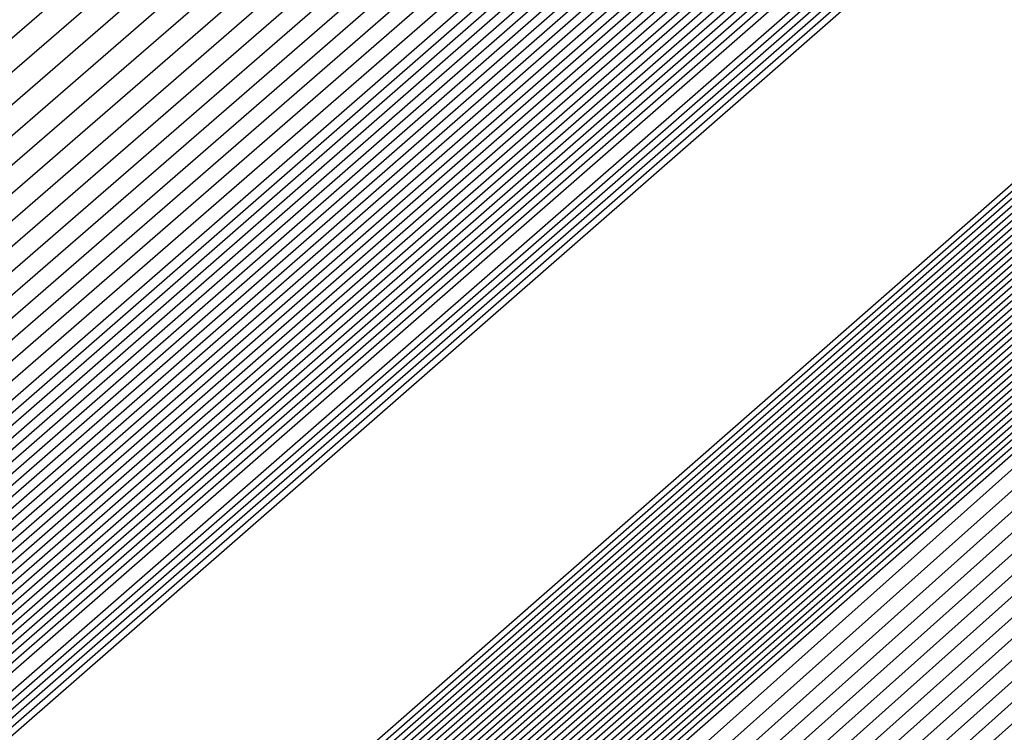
# Model space of a CAD drawing. Extents: x 3249832 to 3255657, y 13789405 to 13793316.
# Tile 766 of 1056: x 3253207.6512 to 3253207.7835, y 13791256.9029 to 13791256.9986. Entities that reach past the tile are written whole.
import ezdxf

# ---------------------------------------------------------------- set-up
doc = ezdxf.new("R2010")
doc.units = 0
doc.header["$LTSCALE"] = 100
doc.header["$MEASUREMENT"] = 0
for name, color, linetype in [('GRATIO_03231_CON', 1, 'CONTINUOUS'), ('GRATIO_0323_ICON', 1, 'CONTINUOUS'), ('TARGETS_EAST', 7, 'CONTINUOUS')]:
    doc.layers.add(name, color=color, linetype=linetype)

# ---------------------------------------------------------------- blocks, each defined once
blk = doc.blocks.new('Gratio_032316_contours')
at = {"layer": 'GRATIO_03231_CON', "color": 1, "linetype": 'Continuous', "flags": 128}
for points in [[(3253179.55027, 13791232.39503), (3253186.87441, 13791238.77001), (3253201.4775, 13791251.51898), (3253219.20823, 13791267.00714), (3253234.45763, 13791280.32933), (3253243.00028, 13791287.79153), (3253246.14511, 13791290.5444), (3253246.5846, 13791290.94974), (3253247.02187, 13791291.379), (3253250.20254, 13791294.24212), (3253258.88285, 13791301.95866), (3253274.44262, 13791315.73867), (3253292.7559, 13791331.95413), (3253308.32028, 13791345.76753)], [(3253180.16544, 13791232.93802), (3253187.28488, 13791239.13155), (3253201.72516, 13791251.73678), (3253219.33902, 13791267.12228), (3253234.51314, 13791280.37862), (3253243.01644, 13791287.80647), (3253246.14668, 13791290.54676), (3253246.58389, 13791290.95054), (3253247.01645, 13791291.37639), (3253250.16633, 13791294.21318), (3253258.7639, 13791301.85732), (3253274.17605, 13791315.50724), (3253292.31584, 13791331.56933), (3253307.73285, 13791345.25198)], [(3253180.78061, 13791233.481), (3253187.69534, 13791239.49309), (3253201.97282, 13791251.95458), (3253219.46981, 13791267.23741), (3253234.56866, 13791280.42791), (3253243.03259, 13791287.8214), (3253246.14825, 13791290.54912), (3253246.58317, 13791290.95133), (3253247.01103, 13791291.37378), (3253250.13013, 13791294.18424), (3253258.64495, 13791301.75599), (3253273.90947, 13791315.27582), (3253291.87577, 13791331.18453), (3253307.14542, 13791344.73643)], [(3253181.39578, 13791234.02399), (3253188.1058, 13791239.85463), (3253202.22048, 13791252.17237), (3253219.6006, 13791267.35254), (3253234.62418, 13791280.4772), (3253243.04874, 13791287.83633), (3253246.14982, 13791290.55149), (3253246.58246, 13791290.95213), (3253247.00561, 13791291.37117), (3253250.09393, 13791294.15529), (3253258.526, 13791301.65465), (3253273.6429, 13791315.0444), (3253291.4357, 13791330.79973), (3253306.55799, 13791344.22088)], [(3253182.62612, 13791235.10996), (3253188.92672, 13791240.5777), (3253202.71581, 13791252.60797), (3253219.86218, 13791267.58281), (3253234.73522, 13791280.57579), (3253243.08105, 13791287.8662), (3253246.15297, 13791290.55621), (3253246.58103, 13791290.95372), (3253246.99477, 13791291.36594), (3253250.02153, 13791294.09741), (3253258.2881, 13791301.45198), (3253273.10975, 13791314.58156), (3253290.55557, 13791330.03014), (3253305.38313, 13791343.18978)], [(3253183.24129, 13791235.65295), (3253189.33718, 13791240.93924), (3253202.96347, 13791252.82577), (3253219.99297, 13791267.69794), (3253234.79073, 13791280.62508), (3253243.0972, 13791287.88113), (3253246.15454, 13791290.55858), (3253246.58032, 13791290.95452), (3253246.98935, 13791291.36333), (3253249.98532, 13791294.06847), (3253258.16915, 13791301.35065), (3253272.84317, 13791314.35013), (3253290.11551, 13791329.64534), (3253304.7957, 13791342.67423)], [(3253189.74764, 13791241.30078), (3253203.21113, 13791253.04357), (3253220.12376, 13791267.81308), (3253234.84625, 13791280.67437), (3253243.11336, 13791287.89607), (3253246.15611, 13791290.56094), (3253246.57961, 13791290.95531), (3253246.98393, 13791291.36072), (3253249.94912, 13791294.03953), (3253258.05019, 13791301.24931), (3253272.5766, 13791314.11871), (3253289.67544, 13791329.26055), (3253304.20827, 13791342.15868)], [(3253190.1581, 13791241.66232), (3253203.45879, 13791253.26136), (3253220.25455, 13791267.92821), (3253234.90177, 13791280.72366), (3253243.12951, 13791287.911), (3253246.15768, 13791290.5633), (3253246.57889, 13791290.95611), (3253246.97851, 13791291.35811), (3253249.91292, 13791294.01058), (3253257.93124, 13791301.14798), (3253272.31002, 13791313.88729), (3253289.23538, 13791328.87575), (3253303.62084, 13791341.64313)], [(3253190.97902, 13791242.38539), (3253203.95411, 13791253.69696), (3253220.51613, 13791268.15847), (3253235.01281, 13791280.82224), (3253243.16182, 13791287.94087), (3253246.16082, 13791290.56803), (3253246.57747, 13791290.9577), (3253246.96767, 13791291.35288), (3253249.84051, 13791293.9527), (3253257.69334, 13791300.94531), (3253271.77687, 13791313.42445), (3253288.35525, 13791328.10615), (3253302.44598, 13791340.61203)], [(3253191.38948, 13791242.74693), (3253204.20177, 13791253.91476), (3253220.64692, 13791268.27361), (3253235.06832, 13791280.87154), (3253243.17797, 13791287.9558), (3253246.1624, 13791290.57039), (3253246.57675, 13791290.9585), (3253246.96225, 13791291.35027), (3253249.80431, 13791293.92376), (3253257.57439, 13791300.84397), (3253271.51029, 13791313.19303), (3253287.91518, 13791327.72135), (3253301.85855, 13791340.09648)], [(3253191.79994, 13791243.10847), (3253204.44943, 13791254.13256), (3253220.77772, 13791268.38874), (3253235.12384, 13791280.92083), (3253243.19412, 13791287.97073), (3253246.16397, 13791290.57276), (3253246.57604, 13791290.95929), (3253246.95683, 13791291.34766), (3253249.76811, 13791293.89481), (3253257.45544, 13791300.74264), (3253271.24372, 13791312.9616), (3253287.47511, 13791327.33655), (3253301.27112, 13791339.58093)], [(3253192.2104, 13791243.47001), (3253204.69709, 13791254.35035), (3253220.90851, 13791268.50387), (3253235.17936, 13791280.97012), (3253243.21028, 13791287.98567), (3253246.16554, 13791290.57512), (3253246.57533, 13791290.96009), (3253246.95142, 13791291.34505), (3253249.73191, 13791293.86587), (3253257.33649, 13791300.6413), (3253270.97714, 13791312.73018), (3253287.03505, 13791326.95176), (3253300.68369, 13791339.06538)], [(3253193.03132, 13791244.19308), (3253205.19242, 13791254.78595), (3253221.17009, 13791268.73414), (3253235.29039, 13791281.0687), (3253243.24258, 13791288.01553), (3253246.16868, 13791290.57985), (3253246.5739, 13791290.96168), (3253246.94058, 13791291.33982), (3253249.6595, 13791293.80799), (3253257.09858, 13791300.43863), (3253270.44399, 13791312.26734), (3253286.15492, 13791326.18216), (3253299.50883, 13791338.03428)], [(3253193.44178, 13791244.55462), (3253205.44008, 13791255.00375), (3253221.30088, 13791268.84927), (3253235.34591, 13791281.11799), (3253243.25874, 13791288.03047), (3253246.17025, 13791290.58221), (3253246.57319, 13791290.96248), (3253246.93516, 13791291.33721), (3253249.6233, 13791293.77904), (3253256.97963, 13791300.3373), (3253270.17741, 13791312.03592), (3253285.71485, 13791325.79737), (3253298.92139, 13791337.51873)], [(3253193.85224, 13791244.91616), (3253205.68774, 13791255.22155), (3253221.43167, 13791268.9644), (3253235.40143, 13791281.16728), (3253243.27489, 13791288.0454), (3253246.17182, 13791290.58457), (3253246.57247, 13791290.96327), (3253246.92974, 13791291.3346), (3253249.5871, 13791293.7501), (3253256.86068, 13791300.23596), (3253269.91084, 13791311.8045), (3253285.27479, 13791325.41257), (3253298.33396, 13791337.00318)], [(3253194.2627, 13791245.2777), (3253205.9354, 13791255.43934), (3253221.56246, 13791269.07954), (3253235.45695, 13791281.21658), (3253243.29104, 13791288.06033), (3253246.17339, 13791290.58694), (3253246.57176, 13791290.96407), (3253246.92432, 13791291.33198), (3253249.55089, 13791293.72116), (3253256.74173, 13791300.13463), (3253269.64426, 13791311.57307), (3253284.83472, 13791325.02777), (3253297.74653, 13791336.48763)], [(3253195.08362, 13791246.00077), (3253206.43072, 13791255.87494), (3253221.82404, 13791269.3098), (3253235.56798, 13791281.31516), (3253243.32335, 13791288.0902), (3253246.17654, 13791290.59166), (3253246.57033, 13791290.96566), (3253246.91348, 13791291.32676), (3253249.47849, 13791293.66327), (3253256.50383, 13791299.93196), (3253269.11111, 13791311.11023), (3253283.95459, 13791324.25817), (3253296.57167, 13791335.45653)], [(3253195.49408, 13791246.36231), (3253206.67838, 13791256.09274), (3253221.95483, 13791269.42494), (3253235.6235, 13791281.36445), (3253243.3395, 13791288.10513), (3253246.17811, 13791290.59402), (3253246.56962, 13791290.96646), (3253246.90806, 13791291.32415), (3253249.44229, 13791293.63433), (3253256.38488, 13791299.83062), (3253268.84454, 13791310.87881), (3253283.51452, 13791323.87338), (3253295.98424, 13791334.94098)], [(3253195.90454, 13791246.72385), (3253206.92604, 13791256.31054), (3253222.08562, 13791269.54007), (3253235.67902, 13791281.41374), (3253243.35566, 13791288.12007), (3253246.17968, 13791290.59639), (3253246.56891, 13791290.96725), (3253246.90264, 13791291.32154), (3253249.40609, 13791293.60539), (3253256.26593, 13791299.72929), (3253268.57796, 13791310.64739), (3253283.07446, 13791323.48858), (3253295.39681, 13791334.42543)], [(3253196.31501, 13791247.08539), (3253207.1737, 13791256.52833), (3253222.21641, 13791269.6552), (3253235.73454, 13791281.46303), (3253243.37181, 13791288.135), (3253246.18125, 13791290.59875), (3253246.56819, 13791290.96805), (3253246.89722, 13791291.31892), (3253249.36988, 13791293.57645), (3253256.14697, 13791299.62795), (3253268.31138, 13791310.41597), (3253282.63439, 13791323.10378), (3253294.80938, 13791333.90988)], [(3253197.13593, 13791247.80846), (3253207.66903, 13791256.96393), (3253222.47799, 13791269.88547), (3253235.84557, 13791281.56162), (3253243.40412, 13791288.16487), (3253246.18439, 13791290.60348), (3253246.56677, 13791290.96964), (3253246.88638, 13791291.3137), (3253249.29748, 13791293.51856), (3253255.90907, 13791299.42528), (3253267.77823, 13791309.95312), (3253281.75426, 13791322.33419), (3253293.63452, 13791332.87878)], [(3253197.54639, 13791248.17), (3253207.91669, 13791257.18173), (3253222.60878, 13791270.0006), (3253235.90109, 13791281.61091), (3253243.42027, 13791288.1798), (3253246.18596, 13791290.60584), (3253246.56605, 13791290.97044), (3253246.88096, 13791291.31109), (3253249.26128, 13791293.48962), (3253255.79012, 13791299.32395), (3253267.51166, 13791309.7217), (3253281.31419, 13791321.94939), (3253293.04709, 13791332.36323), (3253299.24948, 13791337.92415)], [(3253197.95685, 13791248.53154), (3253208.16435, 13791257.39953), (3253222.73957, 13791270.11573), (3253235.95661, 13791281.6602), (3253243.43643, 13791288.19473), (3253246.18754, 13791290.6082), (3253246.56534, 13791290.97123), (3253246.87554, 13791291.30847), (3253249.22507, 13791293.46068), (3253255.67117, 13791299.22261), (3253267.24508, 13791309.49028), (3253280.87413, 13791321.56459), (3253292.45966, 13791331.84768), (3253298.58416, 13791337.33876)], [(3253198.36731, 13791248.89308), (3253208.41201, 13791257.61732), (3253222.87037, 13791270.23087), (3253236.01213, 13791281.70949), (3253243.45258, 13791288.20967), (3253246.18911, 13791290.61057), (3253246.56463, 13791290.97203), (3253246.87012, 13791291.30586), (3253249.18887, 13791293.43173), (3253255.55222, 13791299.12128), (3253266.9785, 13791309.25886), (3253280.43407, 13791321.17979), (3253291.87223, 13791331.33213), (3253297.91884, 13791336.75338)], [(3253199.18823, 13791249.61615), (3253208.90733, 13791258.05292), (3253223.13195, 13791270.46113), (3253236.12316, 13791281.80807), (3253243.48489, 13791288.23953), (3253246.19225, 13791290.61529), (3253246.5632, 13791290.97362), (3253246.85928, 13791291.30064), (3253249.11647, 13791293.37385), (3253255.31432, 13791298.91861), (3253266.44535, 13791308.79601), (3253279.55394, 13791320.4102), (3253290.69737, 13791330.30103), (3253296.5882, 13791335.58261)], [(3253199.59869, 13791249.97769), (3253209.15499, 13791258.27072), (3253223.26274, 13791270.57626), (3253236.17868, 13791281.85736), (3253243.50104, 13791288.25447), (3253246.19382, 13791290.61766), (3253246.56249, 13791290.97442), (3253246.85386, 13791291.29803), (3253249.08026, 13791293.34491), (3253255.19536, 13791298.81727), (3253266.17878, 13791308.56459), (3253279.11387, 13791320.0254), (3253290.10994, 13791329.78548), (3253295.92288, 13791334.99723)], [(3253200.00915, 13791250.33923), (3253209.40265, 13791258.48852), (3253223.39353, 13791270.6914), (3253236.2342, 13791281.90666), (3253243.51719, 13791288.2694), (3253246.19539, 13791290.62002), (3253246.56177, 13791290.97521), (3253246.84844, 13791291.29541), (3253249.04406, 13791293.31596), (3253255.07641, 13791298.71594), (3253265.9122, 13791308.33317), (3253278.6738, 13791319.6406), (3253289.52251, 13791329.26993), (3253295.25756, 13791334.41184)], [(3253200.41961, 13791250.70077), (3253209.65031, 13791258.70631), (3253223.52432, 13791270.80653), (3253236.28972, 13791281.95595), (3253243.53335, 13791288.28434), (3253246.19696, 13791290.62238), (3253246.56106, 13791290.97601), (3253246.84302, 13791291.2928), (3253249.00786, 13791293.28702), (3253254.95746, 13791298.6146), (3253265.64563, 13791308.10175), (3253278.23374, 13791319.25581), (3253288.93508, 13791328.75438), (3253294.59224, 13791333.82646)], [(3253201.24053, 13791251.42384), (3253210.14563, 13791259.14191), (3253223.7859, 13791271.0368), (3253236.40075, 13791282.05453), (3253243.56565, 13791288.3142), (3253246.20011, 13791290.62711), (3253246.55963, 13791290.9776), (3253246.83219, 13791291.28758), (3253248.93546, 13791293.22914), (3253254.71956, 13791298.41193), (3253265.11248, 13791307.63891), (3253277.35361, 13791318.48621), (3253287.76022, 13791327.72328), (3253293.2616, 13791332.65569)], [(3253201.65099, 13791251.78538), (3253210.3933, 13791259.35971), (3253223.91669, 13791271.15193), (3253236.45627, 13791282.10382), (3253243.58181, 13791288.32914), (3253246.20168, 13791290.62947), (3253246.55892, 13791290.9784), (3253246.82677, 13791291.28496), (3253248.89925, 13791293.20019), (3253254.60061, 13791298.3106), (3253264.8459, 13791307.40749), (3253276.91354, 13791318.10141), (3253287.17279, 13791327.20773)], [(3253215.27891, 13791264.12388), (3253208.32754, 13791257.89481), (3253202.31158, 13791252.48555), (3253202.06145, 13791252.14692), (3253210.64096, 13791259.57751), (3253224.04748, 13791271.26706)], [(3253216.27123, 13791264.99994), (3253209.15191, 13791258.62312), (3253202.92675, 13791253.02854), (3253202.47191, 13791252.50846), (3253210.88862, 13791259.7953), (3253224.17827, 13791271.38219)]]:
    blk.add_lwpolyline(points, dxfattribs=at)
at = {"layer": 'GRATIO_03231_CON', "color": 5, "linetype": 'Continuous', "flags": 128}
for points in [[(3253178.31993, 13791231.30905), (3253186.05349, 13791238.04694), (3253200.98218, 13791251.08338), (3253218.94665, 13791266.77688), (3253234.34659, 13791280.23075), (3253242.96798, 13791287.76167), (3253246.14197, 13791290.53967), (3253246.58603, 13791290.94815), (3253247.02107, 13791291.37394), (3253250.18182, 13791294.2177), (3253258.80647, 13791301.88356), (3253274.26937, 13791315.56557), (3253292.48955, 13791331.61762), (3253308.02221, 13791345.18354)], [(3253177.70476, 13791230.76607), (3253185.64303, 13791237.6854), (3253200.73452, 13791250.86558), (3253218.81586, 13791266.66175), (3253234.29107, 13791280.18146), (3253242.95182, 13791287.74673), (3253246.1404, 13791290.53731), (3253246.58674, 13791290.94735), (3253247.01436, 13791291.36584), (3253250.12102, 13791294.16091), (3253258.59804, 13791301.69555), (3253273.79626, 13791315.14336), (3253291.70456, 13791330.92064), (3253306.97134, 13791344.25434)], [(3253177.08958, 13791230.22308), (3253185.23257, 13791237.32386), (3253200.48686, 13791250.64779), (3253218.68507, 13791266.54661), (3253234.23556, 13791280.13216), (3253242.93567, 13791287.7318), (3253246.13883, 13791290.53495), (3253246.58745, 13791290.94656), (3253247.00766, 13791291.35773), (3253250.06022, 13791294.10413), (3253258.38961, 13791301.50754), (3253273.32314, 13791314.72115), (3253290.91956, 13791330.22366), (3253305.92046, 13791343.32515)], [(3253176.47441, 13791229.68009), (3253184.82211, 13791236.96232), (3253200.23919, 13791250.42999), (3253218.55428, 13791266.43148), (3253234.18004, 13791280.08287), (3253242.91952, 13791287.71687), (3253246.13725, 13791290.53258), (3253246.58817, 13791290.94576), (3253247.00095, 13791291.34963), (3253249.99942, 13791294.04734), (3253258.18118, 13791301.31953), (3253272.85003, 13791314.29894), (3253290.13456, 13791329.52668), (3253304.86958, 13791342.39595)], [(3253175.24407, 13791228.59412), (3253184.00119, 13791236.23925), (3253199.74387, 13791249.99439), (3253218.2927, 13791266.20121), (3253234.069, 13791279.98429), (3253242.88721, 13791287.687), (3253246.13411, 13791290.52786), (3253246.58959, 13791290.94417), (3253246.98754, 13791291.33342), (3253249.87782, 13791293.93376), (3253257.76432, 13791300.94351), (3253271.9038, 13791313.45451), (3253288.56457, 13791328.13272), (3253302.76783, 13791340.53756)], [(3253196.57706, 13791247.03615), (3253203.47105, 13791253.1938), (3253218.75951, 13791266.60126), (3253234.06971, 13791279.98413), (3253242.88772, 13791287.68662), (3253246.13462, 13791290.52731), (3253246.59031, 13791290.94338), (3253246.98083, 13791291.32532), (3253249.81702, 13791293.87697), (3253257.55589, 13791300.7555), (3253271.43068, 13791313.0323), (3253287.77957, 13791327.43574), (3253301.71695, 13791339.60837)], [(3253196.71057, 13791247.15254), (3253203.58621, 13791253.29381), (3253218.83398, 13791266.66558), (3253234.10345, 13791280.01283), (3253242.89801, 13791287.6948), (3253246.13636, 13791290.52784), (3253246.59102, 13791290.94258), (3253246.97413, 13791291.31721), (3253249.75622, 13791293.82018), (3253257.34746, 13791300.56749), (3253270.95757, 13791312.61009), (3253286.99457, 13791326.73875), (3253300.66608, 13791338.67918)], [(3253196.84408, 13791247.26894), (3253203.70137, 13791253.39382), (3253218.90845, 13791266.7299), (3253234.13718, 13791280.04153), (3253242.9083, 13791287.70297), (3253246.13809, 13791290.52836), (3253246.59174, 13791290.94178), (3253246.96742, 13791291.30911), (3253249.69542, 13791293.76339), (3253257.13903, 13791300.37948), (3253270.48445, 13791312.18788), (3253286.20957, 13791326.04177), (3253299.6152, 13791337.74998)], [(3253197.11109, 13791247.50174), (3253203.93169, 13791253.59384), (3253219.0574, 13791266.85855), (3253234.20465, 13791280.09892), (3253242.92888, 13791287.71932), (3253246.14156, 13791290.52941), (3253246.59316, 13791290.94019), (3253246.95401, 13791291.2929), (3253249.57383, 13791293.64981), (3253256.72217, 13791300.00346), (3253269.53822, 13791311.34346), (3253284.63958, 13791324.64781), (3253297.51345, 13791335.89159)], [(3253197.2446, 13791247.61813), (3253204.04685, 13791253.69384), (3253219.13187, 13791266.92287), (3253234.23839, 13791280.12762), (3253242.93918, 13791287.72749), (3253246.1433, 13791290.52994), (3253246.59388, 13791290.9394), (3253246.9473, 13791291.28479), (3253249.51303, 13791293.59302), (3253256.51374, 13791299.81545), (3253269.06511, 13791310.92125), (3253283.85458, 13791323.95083), (3253296.46257, 13791334.9624)], [(3253197.37811, 13791247.73453), (3253204.16201, 13791253.79385), (3253219.20635, 13791266.98719), (3253234.27212, 13791280.15631), (3253242.94947, 13791287.73567), (3253246.14503, 13791290.53046), (3253246.59459, 13791290.9386), (3253246.9406, 13791291.27669), (3253249.45223, 13791293.53623), (3253256.30531, 13791299.62744), (3253268.59199, 13791310.49904), (3253283.06958, 13791323.25385), (3253295.41169, 13791334.0332)], [(3253197.51162, 13791247.85093), (3253204.27717, 13791253.89386), (3253219.28082, 13791267.05151), (3253234.30586, 13791280.18501), (3253242.95976, 13791287.74384), (3253246.14676, 13791290.53099), (3253246.5953, 13791290.9378), (3253246.93389, 13791291.26859), (3253249.39143, 13791293.47944), (3253256.09688, 13791299.43942), (3253268.11888, 13791310.07683), (3253282.28459, 13791322.55687), (3253294.36082, 13791333.10401)], [(3253197.77863, 13791248.08372), (3253204.50749, 13791254.09388), (3253219.42977, 13791267.18016), (3253234.37333, 13791280.2424), (3253242.98034, 13791287.76019), (3253246.15023, 13791290.53204), (3253246.59673, 13791290.93621), (3253246.92048, 13791291.25238), (3253249.26983, 13791293.36586), (3253255.68002, 13791299.0634), (3253267.17265, 13791309.2324), (3253280.71459, 13791321.16291), (3253292.25906, 13791331.24562), (3253298.86322, 13791336.86351)], [(3253197.91214, 13791248.20012), (3253204.62265, 13791254.19388), (3253219.50424, 13791267.24448), (3253234.40706, 13791280.2711), (3253242.99064, 13791287.76837), (3253246.15197, 13791290.53257), (3253246.59744, 13791290.93542), (3253246.91378, 13791291.24427), (3253249.20903, 13791293.30907), (3253255.47159, 13791298.87539), (3253266.69953, 13791308.81019), (3253279.9296, 13791320.46593), (3253291.20819, 13791330.31643), (3253297.66843, 13791335.81202)], [(3253198.04565, 13791248.31651), (3253204.73781, 13791254.29389), (3253219.57872, 13791267.3088), (3253234.4408, 13791280.2998), (3253243.00093, 13791287.77654), (3253246.1537, 13791290.53309), (3253246.59816, 13791290.93462), (3253246.90707, 13791291.23617), (3253249.14823, 13791293.25228), (3253255.26316, 13791298.68738), (3253266.22642, 13791308.38798), (3253279.1446, 13791319.76895), (3253290.15731, 13791329.38723), (3253296.47364, 13791334.76054)], [(3253198.17916, 13791248.43291), (3253204.85297, 13791254.3939), (3253219.65319, 13791267.37312), (3253234.47453, 13791280.32849), (3253243.01122, 13791287.78471), (3253246.15544, 13791290.53362), (3253246.59887, 13791290.93382), (3253246.90036, 13791291.22806), (3253249.08743, 13791293.19549), (3253255.05473, 13791298.49937), (3253265.7533, 13791307.96577), (3253278.3596, 13791319.07197), (3253289.10643, 13791328.45804), (3253295.27885, 13791333.70905)], [(3253198.44617, 13791248.6657), (3253205.08329, 13791254.59392), (3253219.80214, 13791267.50177), (3253234.542, 13791280.38589), (3253243.0318, 13791287.80106), (3253246.15891, 13791290.53467), (3253246.6003, 13791290.93223), (3253246.88695, 13791291.21186), (3253248.96583, 13791293.08191), (3253254.63787, 13791298.12335), (3253264.80707, 13791307.12135), (3253276.7896, 13791317.678), (3253287.00468, 13791326.59965), (3253292.88927, 13791331.60608), (3253295.95133, 13791334.07094)], [(3253198.57968, 13791248.7821), (3253205.19845, 13791254.69392), (3253219.87661, 13791267.56609), (3253234.57574, 13791280.41459), (3253243.04209, 13791287.80924), (3253246.16064, 13791290.53519), (3253246.60101, 13791290.93144), (3253246.88025, 13791291.20375), (3253248.90503, 13791293.02512), (3253254.42944, 13791297.93534), (3253264.33396, 13791306.69914), (3253276.00461, 13791316.98102), (3253285.9538, 13791325.67045), (3253291.69448, 13791330.55459), (3253294.7416, 13791333.01142)], [(3253198.71319, 13791248.8985), (3253205.31361, 13791254.79393), (3253219.95108, 13791267.63041), (3253234.60947, 13791280.44328), (3253243.05239, 13791287.81741), (3253246.16237, 13791290.53572), (3253246.60172, 13791290.93064), (3253246.87354, 13791291.19565), (3253248.84423, 13791292.96834), (3253254.22101, 13791297.74733), (3253263.86084, 13791306.27693), (3253275.21961, 13791316.28404), (3253284.90293, 13791324.74126), (3253290.49969, 13791329.50311), (3253293.53187, 13791331.9519)], [(3253198.8467, 13791249.0149), (3253205.42877, 13791254.89394), (3253220.02556, 13791267.69473), (3253234.64321, 13791280.47198), (3253243.06268, 13791287.82558), (3253246.16411, 13791290.53624), (3253246.60244, 13791290.92984), (3253246.86684, 13791291.18754), (3253248.78343, 13791292.91155), (3253254.01258, 13791297.55932), (3253263.38773, 13791305.85472), (3253274.43461, 13791315.58706), (3253283.85205, 13791323.81207), (3253289.3049, 13791328.45162), (3253292.32214, 13791330.89237), (3253295.39879, 13791333.38715)], [(3253199.11371, 13791249.24769), (3253205.65909, 13791255.09396), (3253220.17451, 13791267.82338), (3253234.71068, 13791280.52937), (3253243.08326, 13791287.84193), (3253246.16758, 13791290.53729), (3253246.60386, 13791290.92825), (3253246.85342, 13791291.17133), (3253248.66183, 13791292.79797), (3253253.59572, 13791297.1833), (3253262.4415, 13791305.01029), (3253272.86462, 13791314.1931), (3253281.7503, 13791321.95368), (3253286.91532, 13791326.34865), (3253289.90268, 13791328.77333), (3253293.18693, 13791331.45768)], [(3253199.24722, 13791249.36409), (3253205.77425, 13791255.19397), (3253220.24898, 13791267.8877), (3253234.74441, 13791280.55807), (3253243.09355, 13791287.85011), (3253246.16931, 13791290.53782), (3253246.60458, 13791290.92746), (3253246.84672, 13791291.16323), (3253248.60103, 13791292.74118), (3253253.38729, 13791296.99529), (3253261.96839, 13791304.58808), (3253272.07962, 13791313.49612), (3253280.69942, 13791321.02448), (3253285.72053, 13791325.29717), (3253288.69295, 13791327.71381), (3253292.081, 13791330.49295), (3253297.61917, 13791335.1971)], [(3253199.38073, 13791249.48048), (3253205.88941, 13791255.29397), (3253220.32345, 13791267.95202), (3253234.77815, 13791280.58677), (3253243.10385, 13791287.85828), (3253246.17105, 13791290.53834), (3253246.60529, 13791290.92666), (3253246.84001, 13791291.15513), (3253248.54023, 13791292.68439), (3253253.17886, 13791296.80728), (3253261.49527, 13791304.16587), (3253271.29462, 13791312.79914), (3253279.64854, 13791320.09529), (3253284.52574, 13791324.24568), (3253287.48322, 13791326.65429), (3253290.97507, 13791329.52822), (3253296.71525, 13791334.41022)], [(3253199.51424, 13791249.59688), (3253206.00457, 13791255.39398), (3253220.39793, 13791268.01634), (3253234.81188, 13791280.61546), (3253243.11414, 13791287.86646), (3253246.17278, 13791290.53887), (3253246.606, 13791290.92586), (3253246.83331, 13791291.14702), (3253248.47943, 13791292.6276), (3253252.97044, 13791296.61927), (3253261.02215, 13791303.74366), (3253270.50962, 13791312.10216), (3253278.59767, 13791319.16609), (3253283.33095, 13791323.1942), (3253286.27349, 13791325.59476), (3253289.86914, 13791328.56348), (3253295.81132, 13791333.62334)], [(3253199.78125, 13791249.82967), (3253206.23489, 13791255.594), (3253220.54687, 13791268.14499), (3253234.87935, 13791280.67286), (3253243.13472, 13791287.8828), (3253246.17625, 13791290.53992), (3253246.60743, 13791290.92427), (3253246.8199, 13791291.13081), (3253248.35784, 13791292.51402), (3253252.55358, 13791296.24325), (3253260.07593, 13791302.89924), (3253268.93963, 13791310.70819), (3253276.49591, 13791317.3077), (3253280.94137, 13791321.09123), (3253283.85403, 13791323.47572), (3253287.65728, 13791326.63402), (3253294.00347, 13791332.04958)], [(3253199.91476, 13791249.94607), (3253206.35005, 13791255.69401), (3253220.62135, 13791268.20931), (3253234.91309, 13791280.70156), (3253243.14501, 13791287.89098), (3253246.17798, 13791290.54045), (3253246.60814, 13791290.92348), (3253246.81319, 13791291.12271), (3253248.29704, 13791292.45723), (3253252.34515, 13791296.05524), (3253259.60281, 13791302.47703), (3253268.15463, 13791310.01121), (3253275.44504, 13791316.37851), (3253279.74658, 13791320.03974), (3253282.6443, 13791322.4162), (3253286.55135, 13791325.66929), (3253293.09954, 13791331.2627), (3253300.79521, 13791337.86923)], [(3253200.04827, 13791250.06247), (3253206.46521, 13791255.79401), (3253220.69582, 13791268.27363), (3253234.94682, 13791280.73025), (3253243.15531, 13791287.89915), (3253246.17972, 13791290.54097), (3253246.60886, 13791290.92268), (3253246.80649, 13791291.1146), (3253248.23624, 13791292.40044), (3253252.13672, 13791295.86723), (3253259.1297, 13791302.05482), (3253267.36963, 13791309.31423), (3253274.39416, 13791315.44932), (3253278.55179, 13791318.98826), (3253281.43456, 13791321.35667), (3253285.44542, 13791324.70455), (3253292.19561, 13791330.47582), (3253300.12972, 13791337.29016)], [(3253200.18178, 13791250.17887), (3253206.58037, 13791255.89402), (3253220.77029, 13791268.33795), (3253234.98056, 13791280.75895), (3253243.1656, 13791287.90733), (3253246.18145, 13791290.5415), (3253246.60957, 13791290.92188), (3253246.79978, 13791291.1065), (3253248.17544, 13791292.34365), (3253251.92829, 13791295.67922), (3253258.65658, 13791301.63261), (3253266.58464, 13791308.61725), (3253273.34328, 13791314.52012), (3253277.357, 13791317.93677), (3253280.22483, 13791320.29715), (3253284.33949, 13791323.73982), (3253291.29169, 13791329.68894), (3253299.46423, 13791336.71108)], [(3253200.44879, 13791250.41166), (3253206.81069, 13791256.09404), (3253220.91924, 13791268.4666), (3253235.04803, 13791280.81634), (3253243.18618, 13791287.92368), (3253246.18492, 13791290.54255), (3253246.611, 13791290.92029), (3253246.78637, 13791291.09029), (3253248.05384, 13791292.23007), (3253251.51143, 13791295.3032), (3253257.71035, 13791300.78818), (3253265.01464, 13791307.22329), (3253271.24153, 13791312.66173), (3253274.96742, 13791315.8338), (3253277.80537, 13791318.17811), (3253282.12763, 13791321.81036), (3253289.48383, 13791328.11518), (3253298.13324, 13791335.55292)], [(3253200.5823, 13791250.52806), (3253206.92586, 13791256.19405), (3253220.99372, 13791268.53092), (3253235.08176, 13791280.84504), (3253243.19647, 13791287.93185), (3253246.18666, 13791290.54307), (3253246.61171, 13791290.9195), (3253246.77966, 13791291.08219), (3253247.99304, 13791292.17328), (3253251.303, 13791295.11519), (3253257.23724, 13791300.36597), (3253264.22964, 13791306.52631), (3253270.19065, 13791311.73254), (3253273.77263, 13791314.78231), (3253276.59564, 13791317.11859), (3253281.0217, 13791320.84562), (3253288.57991, 13791327.3283), (3253297.46775, 13791334.97385)], [(3253200.71581, 13791250.64445), (3253207.04102, 13791256.29406), (3253221.06819, 13791268.59524), (3253235.1155, 13791280.87374), (3253243.20676, 13791287.94002), (3253246.18839, 13791290.5436), (3253246.61242, 13791290.9187), (3253246.77296, 13791291.07408), (3253247.93224, 13791292.11649), (3253251.09457, 13791294.92718), (3253256.76412, 13791299.94376), (3253263.44465, 13791305.82933), (3253269.13978, 13791310.80334), (3253272.57784, 13791313.73083), (3253275.38591, 13791316.05906), (3253279.91577, 13791319.88089), (3253287.67598, 13791326.54142), (3253296.80226, 13791334.39477)], [(3253200.84932, 13791250.76085), (3253207.15618, 13791256.39406), (3253221.14266, 13791268.65956), (3253235.14923, 13791280.90243), (3253243.21706, 13791287.9482), (3253246.19012, 13791290.54412), (3253246.61314, 13791290.9179), (3253246.76625, 13791291.06598), (3253247.87144, 13791292.0597), (3253250.88614, 13791294.73917), (3253256.29101, 13791299.52155), (3253262.65965, 13791305.13235), (3253268.0889, 13791309.87415), (3253271.38305, 13791312.67934), (3253274.17618, 13791314.99954), (3253278.80984, 13791318.91616), (3253286.77206, 13791325.75454), (3253296.13677, 13791333.81569)], [(3253201.11633, 13791250.99365), (3253207.3865, 13791256.59408), (3253221.29161, 13791268.78821), (3253235.2167, 13791280.95983), (3253243.23764, 13791287.96455), (3253246.19359, 13791290.54517), (3253246.61456, 13791290.91631), (3253246.75284, 13791291.04977), (3253247.74984, 13791291.94612), (3253250.46928, 13791294.36315), (3253255.34478, 13791298.67713), (3253261.08965, 13791303.73839), (3253265.98715, 13791308.01576), (3253268.99347, 13791310.57637), (3253271.75672, 13791312.8805), (3253276.59798, 13791316.9867), (3253284.9642, 13791324.18078), (3253294.80578, 13791332.65754)], [(3253201.24984, 13791251.11004), (3253207.50166, 13791256.69409), (3253221.36608, 13791268.85253), (3253235.25044, 13791280.98852), (3253243.24793, 13791287.97272), (3253246.19533, 13791290.5457), (3253246.61528, 13791290.91552), (3253246.74613, 13791291.04167), (3253247.68904, 13791291.88933), (3253250.26085, 13791294.17514), (3253254.87166, 13791298.25492), (3253260.30466, 13791303.04141), (3253264.93627, 13791307.08657), (3253267.79868, 13791309.52489), (3253270.54699, 13791311.82097), (3253275.49205, 13791316.02196), (3253284.06028, 13791323.3939), (3253294.14029, 13791332.07846)], [(3253201.38335, 13791251.22644), (3253207.61682, 13791256.7941), (3253221.44056, 13791268.91685), (3253235.28417, 13791281.01722), (3253243.25822, 13791287.9809), (3253246.19706, 13791290.54622), (3253246.61599, 13791290.91472), (3253246.73943, 13791291.03356), (3253247.62824, 13791291.83254), (3253250.05242, 13791293.98713), (3253254.39855, 13791297.83271), (3253259.51966, 13791302.34443), (3253263.88539, 13791306.15737), (3253266.60389, 13791308.4734), (3253269.33726, 13791310.76145), (3253274.38613, 13791315.05723), (3253283.15635, 13791322.60702), (3253293.4748, 13791331.49938)], [(3253201.51686, 13791251.34284), (3253207.73198, 13791256.8941), (3253221.51503, 13791268.98117), (3253235.31791, 13791281.04592), (3253243.26852, 13791287.98907), (3253246.1988, 13791290.54675), (3253246.6167, 13791290.91393), (3253246.73272, 13791291.02546), (3253247.56744, 13791291.77576), (3253249.84399, 13791293.79912), (3253253.92543, 13791297.41049), (3253258.73466, 13791301.64744), (3253262.83452, 13791305.22818), (3253265.4091, 13791307.42192), (3253268.12753, 13791309.70193), (3253273.2802, 13791314.0925), (3253282.25242, 13791321.82014), (3253292.80931, 13791330.9203), (3253301.81088, 13791338.63068)], [(3253201.78387, 13791251.57563), (3253207.9623, 13791257.09412), (3253221.66398, 13791269.10982), (3253235.38538, 13791281.10331), (3253243.2891, 13791288.00542), (3253246.20227, 13791290.5478), (3253246.61813, 13791290.91233), (3253246.71931, 13791291.00925), (3253247.44584, 13791291.66218), (3253249.42713, 13791293.4231), (3253252.9792, 13791296.56607), (3253257.16467, 13791300.25348), (3253260.73276, 13791303.36979), (3253263.01952, 13791305.31895), (3253265.70807, 13791307.58288), (3253271.06834, 13791312.16303), (3253280.44457, 13791320.24638), (3253291.47832, 13791329.76215), (3253300.88547, 13791337.82513)], [(3253201.91738, 13791251.69203), (3253208.07746, 13791257.19413), (3253221.73845, 13791269.17414), (3253235.41911, 13791281.13201), (3253243.29939, 13791288.01359), (3253246.204, 13791290.54832), (3253246.61884, 13791290.91154), (3253246.71261, 13791291.00114), (3253247.38504, 13791291.60539), (3253249.2187, 13791293.23509), (3253252.50609, 13791296.14386), (3253256.37967, 13791299.5565), (3253259.68189, 13791302.44059), (3253261.82473, 13791304.26746), (3253264.49834, 13791306.52336), (3253269.96241, 13791311.1983), (3253279.54064, 13791319.4595), (3253290.81283, 13791329.18307), (3253300.42277, 13791337.42236)], [(3253202.05089, 13791251.80842), (3253208.19262, 13791257.29414), (3253221.81293, 13791269.23846), (3253235.45285, 13791281.16071), (3253243.30968, 13791288.02177), (3253246.20573, 13791290.54885), (3253246.61956, 13791290.91074), (3253246.7059, 13791290.99304), (3253247.32424, 13791291.5486), (3253249.01027, 13791293.04708), (3253252.03297, 13791295.72165), (3253255.59467, 13791298.85952), (3253258.63101, 13791301.5114), (3253260.62994, 13791303.21597), (3253263.28861, 13791305.46384), (3253268.85648, 13791310.23357), (3253278.63672, 13791318.67262), (3253290.14734, 13791328.60399), (3253299.96006, 13791337.01958)], [(3253222.18973, 13791268.9562), (3253208.47101, 13791257.20698), (3253202.18439, 13791251.92482), (3253202.18439, 13791251.92482), (3253208.30778, 13791257.39414), (3253221.8874, 13791269.30278)], [(3253222.33685, 13791269.08692), (3253208.70035, 13791257.40813), (3253202.45141, 13791252.15761), (3253202.45141, 13791252.15761), (3253208.5381, 13791257.59416), (3253222.03635, 13791269.43142)], [(3253222.41042, 13791269.15229), (3253208.81502, 13791257.50869), (3253202.58492, 13791252.27401), (3253202.58492, 13791252.27401), (3253208.65326, 13791257.69417), (3253222.11082, 13791269.49575)], [(3253222.48398, 13791269.21765), (3253208.92969, 13791257.60926), (3253202.71843, 13791252.39041), (3253202.71843, 13791252.39041), (3253208.76842, 13791257.79418), (3253222.18529, 13791269.56007)], [(3253222.55754, 13791269.28301), (3253209.04436, 13791257.70983), (3253202.85194, 13791252.50681), (3253202.85193, 13791252.50681), (3253208.88358, 13791257.89419), (3253222.25977, 13791269.62439)], [(3253222.70467, 13791269.41374), (3253209.2737, 13791257.91097), (3253203.11895, 13791252.7396), (3253203.11895, 13791252.7396), (3253209.1139, 13791258.0942), (3253222.40871, 13791269.75304)], [(3253222.77823, 13791269.4791), (3253209.38837, 13791258.01154), (3253203.25246, 13791252.856), (3253203.25246, 13791252.856), (3253209.22906, 13791258.19421), (3253222.48319, 13791269.81736)]]:
    blk.add_lwpolyline(points, dxfattribs=at)
at = {"layer": 'GRATIO_0323_ICON', "color": 7, "linetype": 'Continuous', "flags": 128}
for points in [[(3253175.85924, 13791229.13711), (3253184.41165, 13791236.60078), (3253199.99153, 13791250.21219), (3253218.42349, 13791266.31635), (3253234.12452, 13791280.03358), (3253242.90336, 13791287.70193), (3253246.13568, 13791290.53022), (3253246.58888, 13791290.94497), (3253246.99424, 13791291.34152), (3253249.93862, 13791293.99055), (3253257.97275, 13791301.13152), (3253272.37691, 13791313.87673), (3253289.34956, 13791328.8297), (3253303.81871, 13791341.46676)], [(3253182.01095, 13791234.56698), (3253188.51626, 13791240.21616), (3253202.46814, 13791252.39017), (3253219.73139, 13791267.46768), (3253234.6797, 13791280.5265), (3253243.0649, 13791287.85127), (3253246.1514, 13791290.55385), (3253246.58175, 13791290.95293), (3253247.00019, 13791291.36856), (3253250.05773, 13791294.12635), (3253258.40705, 13791301.55332), (3253273.37632, 13791314.81298), (3253290.99564, 13791330.41494), (3253305.97056, 13791343.70533)], [(3253196.97758, 13791247.38534), (3253203.81653, 13791253.49383), (3253218.98293, 13791266.79423), (3253234.17092, 13791280.07022), (3253242.91859, 13791287.71115), (3253246.13983, 13791290.52889), (3253246.59245, 13791290.94099), (3253246.96072, 13791291.301), (3253249.63462, 13791293.7066), (3253256.9306, 13791300.19147), (3253270.01134, 13791311.76567), (3253285.42458, 13791325.34479), (3253298.56432, 13791336.82079)], [(3253197.64512, 13791247.96732), (3253204.39233, 13791253.99387), (3253219.3553, 13791267.11584), (3253234.33959, 13791280.21371), (3253242.97005, 13791287.75202), (3253246.1485, 13791290.53152), (3253246.59602, 13791290.93701), (3253246.92719, 13791291.26048), (3253249.33063, 13791293.42265), (3253255.88845, 13791299.25141), (3253267.64576, 13791309.65462), (3253281.49959, 13791321.85989), (3253293.30994, 13791332.17482)], [(3253198.31266, 13791248.54931), (3253204.96813, 13791254.49391), (3253219.72766, 13791267.43745), (3253234.50827, 13791280.35719), (3253243.02151, 13791287.79289), (3253246.15717, 13791290.53414), (3253246.59958, 13791290.93303), (3253246.89366, 13791291.21996), (3253249.02663, 13791293.1387), (3253254.8463, 13791298.31136), (3253265.28019, 13791307.54356), (3253277.5746, 13791318.37498), (3253288.05556, 13791327.52884), (3253294.08406, 13791332.65756)], [(3253190.56856, 13791242.02386), (3253203.70645, 13791253.47916), (3253220.38534, 13791268.04334), (3253234.95729, 13791280.77295), (3253243.14566, 13791287.92593), (3253246.15925, 13791290.56567), (3253246.57818, 13791290.95691), (3253246.97309, 13791291.35549), (3253249.87672, 13791293.98164), (3253257.81229, 13791301.04664), (3253272.04344, 13791313.65587), (3253288.79531, 13791328.49095), (3253303.03341, 13791341.12758)], [(3253198.9802, 13791249.13129), (3253205.54393, 13791254.99395), (3253220.10003, 13791267.75905), (3253234.67694, 13791280.50068), (3253243.07297, 13791287.83376), (3253246.16584, 13791290.53677), (3253246.60315, 13791290.92905), (3253246.86013, 13791291.17944), (3253248.72263, 13791292.85476), (3253253.80415, 13791297.37131), (3253262.91461, 13791305.43251), (3253273.64961, 13791314.89008), (3253282.80117, 13791322.88287), (3253288.11011, 13791327.40014), (3253291.11241, 13791329.83285), (3253294.29286, 13791332.42241)], [(3253199.64774, 13791249.71328), (3253206.11974, 13791255.49399), (3253220.4724, 13791268.08067), (3253234.84562, 13791280.64416), (3253243.12443, 13791287.87463), (3253246.17452, 13791290.53939), (3253246.60672, 13791290.92507), (3253246.8266, 13791291.13892), (3253248.41864, 13791292.57081), (3253252.76201, 13791296.43126), (3253260.54904, 13791303.32145), (3253269.72463, 13791311.40518), (3253277.54679, 13791318.2369), (3253282.13616, 13791322.14271), (3253285.06376, 13791324.53524), (3253288.76321, 13791327.59875), (3253294.90739, 13791332.83646)], [(3253200.31528, 13791250.29526), (3253206.69554, 13791255.99403), (3253220.84477, 13791268.40227), (3253235.01429, 13791280.78765), (3253243.17589, 13791287.9155), (3253246.18319, 13791290.54202), (3253246.61028, 13791290.92109), (3253246.79307, 13791291.0984), (3253248.11464, 13791292.28686), (3253251.71986, 13791295.49121), (3253258.18347, 13791301.21039), (3253265.79964, 13791307.92027), (3253272.29241, 13791313.59093), (3253276.16221, 13791316.88528), (3253279.0151, 13791319.23763), (3253283.23356, 13791322.77509), (3253290.38776, 13791328.90206), (3253298.79874, 13791336.132)], [(3253192.62086, 13791243.83154), (3253204.94475, 13791254.56815), (3253221.0393, 13791268.61901), (3253235.23488, 13791281.01941), (3253243.22643, 13791288.0006), (3253246.16711, 13791290.57748), (3253246.57461, 13791290.96089), (3253246.946, 13791291.34243), (3253249.6957, 13791293.83693), (3253257.21754, 13791300.53997), (3253270.71056, 13791312.49876), (3253286.59498, 13791326.56696), (3253300.09626, 13791338.54983)], [(3253200.98282, 13791250.87725), (3253207.27134, 13791256.49407), (3253221.21714, 13791268.72389), (3253235.18297, 13791280.93113), (3253243.22735, 13791287.95637), (3253246.19186, 13791290.54465), (3253246.61385, 13791290.91711), (3253246.75955, 13791291.05787), (3253247.81064, 13791292.00291), (3253250.67771, 13791294.55116), (3253255.81789, 13791299.09934), (3253261.87465, 13791304.43537), (3253267.03802, 13791308.94496), (3253270.18826, 13791311.62786), (3253272.96645, 13791313.94002), (3253277.70391, 13791317.95143), (3253285.86813, 13791324.96766), (3253295.47128, 13791333.23661)], [(3253201.65036, 13791251.45923), (3253207.84714, 13791256.99411), (3253221.5895, 13791269.04549), (3253235.35164, 13791281.07462), (3253243.27881, 13791287.99724), (3253246.20053, 13791290.54727), (3253246.61742, 13791290.91313), (3253246.72602, 13791291.01735), (3253247.50664, 13791291.71897), (3253249.63556, 13791293.61111), (3253253.45232, 13791296.98828), (3253257.94966, 13791300.95046), (3253261.78364, 13791304.29898), (3253264.21431, 13791306.37043), (3253266.9178, 13791308.64241), (3253272.17427, 13791313.12777), (3253281.3485, 13791321.03326), (3253292.14381, 13791330.34122), (3253301.34818, 13791338.22791)], [(3253194.67316, 13791245.63924), (3253206.18306, 13791255.65714), (3253221.69325, 13791269.19467), (3253235.51247, 13791281.26587), (3253243.3072, 13791288.07527), (3253246.17497, 13791290.5893), (3253246.57105, 13791290.96487), (3253246.9189, 13791291.32937), (3253249.51469, 13791293.69222), (3253256.62278, 13791300.03329), (3253269.37769, 13791311.34165), (3253284.39466, 13791324.64297), (3253297.1591, 13791335.97208)], [(3253222.26329, 13791269.02156), (3253208.58568, 13791257.30755), (3253202.3179, 13791252.04122), (3253202.3179, 13791252.04122), (3253208.42294, 13791257.49415), (3253221.96187, 13791269.36711)], [(3253222.63111, 13791269.34838), (3253209.15903, 13791257.8104), (3253202.98544, 13791252.6232), (3253202.98544, 13791252.6232), (3253208.99874, 13791257.99419), (3253222.33424, 13791269.68871)], [(3253196.72547, 13791247.44693), (3253207.42136, 13791256.74613), (3253222.3472, 13791269.77033), (3253235.79006, 13791281.51232), (3253243.38797, 13791288.14993), (3253246.18282, 13791290.60111), (3253246.56748, 13791290.96885), (3253246.8918, 13791291.31631), (3253249.33368, 13791293.5475), (3253256.02802, 13791299.52662), (3253268.04481, 13791310.18454), (3253282.19433, 13791322.71898), (3253294.22195, 13791333.39433)], [(3253198.77777, 13791249.25461), (3253208.65967, 13791257.83512), (3253223.00116, 13791270.346), (3253236.06765, 13791281.75878), (3253243.46873, 13791288.2246), (3253246.19068, 13791290.61293), (3253246.56391, 13791290.97283), (3253246.8647, 13791291.30325), (3253249.15267, 13791293.40279), (3253255.43327, 13791299.01994), (3253266.71193, 13791309.02744), (3253279.994, 13791320.795), (3253291.2848, 13791330.81658), (3253297.25352, 13791336.168)], [(3253200.83007, 13791251.06231), (3253209.89797, 13791258.92411), (3253223.65511, 13791270.92166), (3253236.34523, 13791282.00524), (3253243.5495, 13791288.29927), (3253246.19853, 13791290.62475), (3253246.56034, 13791290.9768), (3253246.83761, 13791291.29019), (3253248.97166, 13791293.25808), (3253254.83851, 13791298.51327), (3253265.37905, 13791307.87033), (3253277.79367, 13791318.87101), (3253288.34765, 13791328.23883), (3253293.92692, 13791333.24107)], [(3253217.26355, 13791265.876), (3253209.97629, 13791259.35143), (3253203.54192, 13791253.57153), (3253202.88237, 13791252.87), (3253211.13628, 13791260.0131), (3253224.30906, 13791271.49733)]]:
    blk.add_lwpolyline(points, dxfattribs=at)

msp = doc.modelspace()

# ---------------------------------------------------------------- block references
at = {"layer": 'TARGETS_EAST'}
msp.add_blockref('Gratio_032316_contours', (0, 0), dxfattribs=at)

doc.saveas('drawing.dxf')
